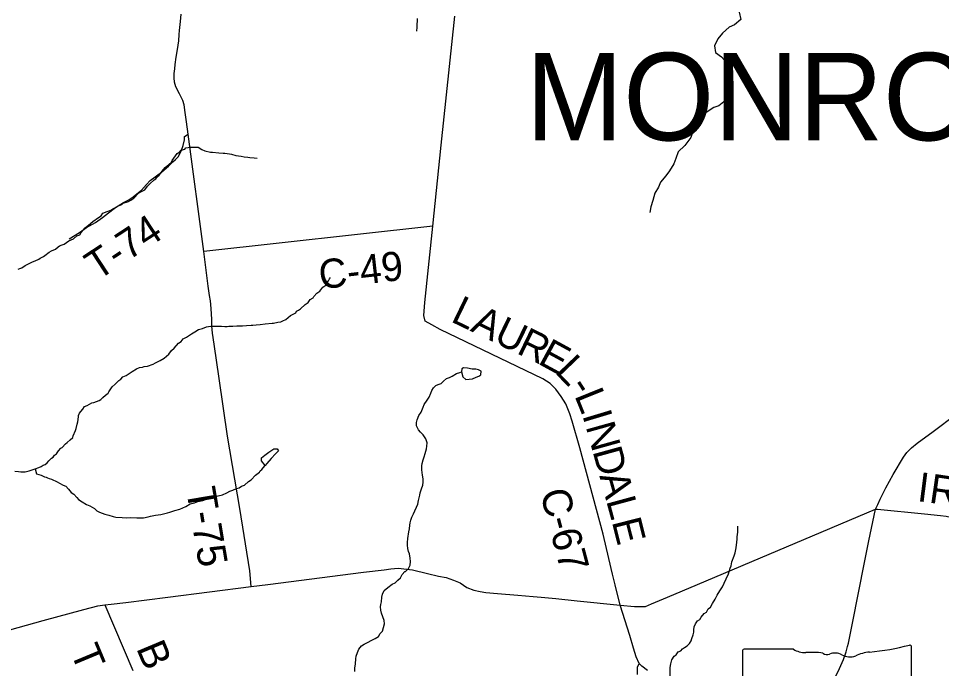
# Model space of a CAD drawing. Extents: x 1310247 to 1664935, y 235267 to 584339.
# Drawn here: x 1479648 to 1489144, y 339464 to 346148 of the extents above; entities that cross this region are included whole.
import ezdxf

# ---------------------------------------------------------------- set-up
doc = ezdxf.new("R2010")
doc.units = 0
for name, color, linetype in [('GM_X_County_Road', 7, 'Continuous'), ('GM_X_County_Road_Text', 7, 'Continuous'), ('GM_X_Minor_Lake', 7, 'Continuous'), ('GM_X_Minor_River', 7, 'Continuous'), ('GM_X_State_Route', 7, 'Continuous'), ('GM_X_State_Shield', 7, 'Continuous'), ('GM_X_Township_Road', 7, 'Continuous'), ('GM_X_Township_Road_Text', 7, 'Continuous'), ('GM_X_Township_Text', 7, 'Continuous')]:
    doc.layers.add(name, color=color, linetype=linetype)

msp = doc.modelspace()

# ---------------------------------------------------------------- linework, layer by layer
at = {"layer": 'GM_X_County_Road'}
for points in [[(1483910.9, 344013.4), (1481554.1, 343750.3), (1481392.2, 344958.2), (1481376.1, 345085.4), (1481363.5, 345182.6), (1481351, 345260.1), (1481339.1, 345303.5), (1481304.1, 345371.9), (1481267.8, 345446.7), (1481253.1, 345492.2), (1481248.9, 345536.9), (1481250.3, 345581.6), (1481255.2, 345631.9), (1481259.4, 345675.3), (1481269.1, 345749.6), (1481283.9, 345827.6), (1481299.2, 345919.8), (1481301.3, 345982.1), (1481304.4, 346025), (1481313.8, 346118), (1481323.3, 346193.6)], [(1485838.9, 340114.6), (1485787.6, 340324.6), (1485758.6, 340434), (1485720.3, 340595), (1485663.6, 340845.5), (1485422.3, 341734.4), (1485343.2, 342008.8), (1485319.4, 342083.9), (1485279.8, 342185.5), (1485231.1, 342260.7), (1485175.6, 342335.8), (1485118.9, 342393.9), (1485043.8, 342442.7), (1483984.7, 342950.4), (1483899, 342997.9), (1483830.4, 343034.8), (1483817.2, 343095.5), (1483829.1, 343226.1), (1483910.9, 344013.4), (1483995.3, 344844.3), (1484137.7, 346172.4)], [(1485838.9, 340114.6), (1485986.3, 340102), (1486099.6, 340102.5), (1486159.7, 340128.6), (1486323.9, 340196.6), (1486632.4, 340328.5), (1488466.3, 341100.7)], [(1478868.9, 339668.5), (1479900.7, 339957.4), (1480321, 340071.3), (1480464, 340107.8), (1480535.6, 340119.4), (1480599.8, 340125.3), (1480753, 340142.8), (1481183.6, 340196.8), (1482043.4, 340306.8), (1482214.8, 340326.6), (1483197.4, 340453.8), (1483408.4, 340478.9), (1483479.6, 340488.1), (1483554.8, 340496), (1483701.2, 340478.9), (1483854.2, 340440.6), (1483967.6, 340412.9), (1484048, 340401.1), (1484121.9, 340373.4), (1484190.5, 340343.1), (1484260.4, 340298.2), (1484331.6, 340269.2), (1484397.5, 340256), (1484456.9, 340245.4), (1484574.3, 340233.6), (1484785.3, 340216.4), (1484942.2, 340205.9), (1485026.6, 340198), (1485175.6, 340182.1), (1485395.9, 340161), (1485838.9, 340114.6)], [(1486118.2, 339445), (1486062.6, 339488.1), (1486031.9, 339516.3), (1486003.7, 339584.4), (1485974.7, 339674), (1485936.5, 339803.4), (1485838.9, 340114.6)]]:
    msp.add_lwpolyline(points, dxfattribs=at)
at = {"layer": 'GM_X_Minor_Lake'}
for points in [[(1484209.6, 342544.6), (1484207.2, 342515.1)], [(1484380.7, 342534.2), (1484354.7, 342540.7), (1484314.6, 342543.3), (1484266.7, 342552.1), (1484224.6, 342554.8), (1484209.6, 342544.6)], [(1484207.2, 342515.1), (1484219.2, 342464.6), (1484250.8, 342436), (1484282.9, 342437.5), (1484317.1, 342443), (1484355.5, 342458.4), (1484383.7, 342470), (1484406, 342483.7), (1484406.6, 342521.8), (1484380.7, 342534.2)], [(1482185.3, 341551.2), (1482148, 341600.1), (1482148.5, 341630.2), (1482183, 341657.6), (1482223.6, 341689), (1482274.3, 341722.2), (1482310.4, 341723.6), (1482322.1, 341703.3), (1482291.5, 341671.8), (1482246.5, 341622.4), (1482202.8, 341573.2)], [(1482202.8, 341573.2), (1482185.3, 341551.2)]]:
    msp.add_lwpolyline(points, dxfattribs=at)
at = {"layer": 'GM_X_Minor_River'}
for points in [[(1487063.7, 346214.2), (1487080.5, 346137.7), (1487013.4, 346082.7), (1486960.9, 346059.6), (1486891.7, 345998.6), (1486842.5, 345939.3), (1486807.2, 345865.7), (1486820.1, 345797.3), (1486879.4, 345752.1), (1486940.4, 345686.9), (1486951.5, 345634.5), (1486954, 345546.3), (1486982.9, 345479.6), (1486989.6, 345401.2), (1486962.5, 345341.5), (1486905.5, 345290.4), (1486852.7, 345251.2), (1486800.3, 345232.1), (1486723.3, 345181.3), (1486648, 345116.5), (1486619, 345062.8), (1486587.7, 344993.2), (1486566.5, 344923.4), (1486503, 344842.3), (1486435.7, 344775.3), (1486410.5, 344709.5), (1486389.5, 344653.7)], [(1483750.5, 346148.5), (1483749.9, 346116.4), (1483747.5, 346094.3), (1483746.8, 346058.2), (1483744.1, 346018.1)], [(1480432.9, 344074.8), (1480449.3, 344088.5), (1480500.1, 344119.8), (1480514.7, 344147.6), (1480561.2, 344162.9), (1480597.6, 344176.3), (1480617.9, 344190), (1480676.8, 344221.1), (1480711.2, 344236.6), (1480725.5, 344248.4), (1480778.1, 344265.5), (1480804.5, 344279.1), (1480833, 344300.7), (1480882.1, 344350.1), (1480906.5, 344365.7), (1480947.1, 344387.1), (1480973.9, 344424.8), (1481000.4, 344446.4), (1481043.4, 344487.8), (1481059.7, 344497.6), (1481070.1, 344517.5), (1481096.6, 344537.1), (1481139.8, 344594.5), (1481158.3, 344616.3), (1481193, 344645.8), (1481221.6, 344671.4), (1481227.9, 344687.4), (1481263, 344737), (1481281.5, 344758.7), (1481308, 344778.3), (1481322.3, 344794.1), (1481360.7, 344805.5), (1481371, 344819.4), (1481419.3, 344824.6), (1481477.6, 344825.6), (1481497.7, 344825.2), (1481535.5, 344800.5), (1481563.4, 344788), (1481623.4, 344774.9), (1481643.5, 344772.5), (1481707.7, 344767.4), (1481753.9, 344764.6), (1481772, 344764.3), (1481818, 344755.5), (1481838.1, 344751.1), (1481884.1, 344740.3), (1481940.2, 344731.3), (1481970.3, 344726.8), (1482006.4, 344722.1), (1482026.4, 344719.8), (1482072.6, 344715), (1482102.7, 344712.4)], [(1486389.5, 344653.7), (1486346.2, 344582.3), (1486307.2, 344528.8), (1486254, 344465.6), (1486231, 344411.9), (1486195.9, 344352.3), (1486172.5, 344276.5), (1486153.4, 344210.7), (1486144.3, 344152.7)], [(1479646, 343570.4), (1479662.1, 343576.2), (1479682.4, 343583.8), (1479717, 343607.3), (1479737.3, 343619), (1479792, 343644.2), (1479820.4, 343655.7), (1479856.8, 343673.2), (1479871.1, 343683), (1479903.6, 343700.5), (1479919.9, 343712.2), (1479962.6, 343743.6), (1479989, 343759.2), (1480027.6, 343776.6), (1480056.1, 343800.2), (1480070.4, 343810), (1480096.7, 343819.6), (1480118.9, 343827.2), (1480165.8, 343862.6), (1480212.4, 343881.8), (1480247.1, 343913.4), (1480277.5, 343924.9), (1480292, 343948.7), (1480335, 343996.2), (1480388.1, 344041.4), (1480416.7, 344065), (1480432.9, 344074.8)], [(1480571.8, 342296), (1480576.1, 342310), (1480611.1, 342359.6), (1480643.8, 342387.1), (1480680.7, 342426.6), (1480701, 342438.3), (1480721.5, 342462.1), (1480756, 342477.5), (1480817, 342518.7), (1480861.7, 342544), (1480892.1, 342559.5), (1480922.3, 342563), (1480940.5, 342568.7), (1480976.8, 342574.1), (1481033.4, 342593.2), (1481057.8, 342606.9), (1481104.5, 342632.1), (1481145.1, 342653.5), (1481194.1, 342694.8), (1481222.9, 342734.5), (1481249.5, 342758.1), (1481294.6, 342809.6), (1481323.1, 342827.1), (1481341.6, 342852.9), (1481376.2, 342872.4), (1481427, 342905.7), (1481463.6, 342927.1), (1481500.2, 342950.6), (1481540.6, 342959.9), (1481583.1, 342977.2), (1481601.2, 342979), (1481627.4, 342982.5), (1481667.6, 342985.8), (1481738, 342984.6), (1481772.1, 342982), (1481794.2, 342981.6), (1481812.3, 342983.3), (1481826.4, 342983.1), (1481852.5, 342984.6), (1481894.8, 342985.9), (1481951.1, 342989), (1481995.3, 342990.2), (1482041.6, 342993.4), (1482059.7, 342995.1), (1482094, 342998.5), (1482134.2, 342999.8), (1482184.6, 343007), (1482257, 343013.8), (1482271.2, 343015.5), (1482317.5, 343024.8), (1482345.7, 343028.3), (1482366.1, 343040), (1482398.5, 343053.5), (1482447.4, 343092.8), (1482500.2, 343120), (1482506.5, 343137.9), (1482528.8, 343147.6), (1482549.1, 343161.3), (1482598.2, 343208.6), (1482626.7, 343226.2), (1482649.4, 343257.9), (1482679.9, 343275.5), (1482686.1, 343289.4), (1482718.9, 343325), (1482747.4, 343342.6), (1482780.3, 343384.2), (1482808.8, 343405.8), (1482813.1, 343421.8), (1482837.8, 343451.5), (1482848.2, 343469.3), (1482858.5, 343485.2)], [(1483628.3, 340461.6), (1483658.8, 340493.2), (1483677.4, 340525), (1483682, 340565), (1483678.6, 340599.1), (1483671.3, 340641.4), (1483661.7, 340667.6), (1483654.2, 340697.8), (1483650.8, 340732), (1483649.3, 340760.1), (1483652, 340800.1), (1483663.1, 340870.1), (1483669.6, 340900.1), (1483674.3, 340936.1), (1483678.7, 340962.1), (1483685.1, 340988.1), (1483693.7, 341020), (1483712.3, 341055.8), (1483724.8, 341083.7), (1483743.4, 341123.5), (1483756, 341155.3), (1483764.6, 341191.3), (1483771.1, 341219.2), (1483775.5, 341245.2), (1483782, 341271.2), (1483792.7, 341313.1), (1483807.3, 341349), (1483809.8, 341379), (1483810.4, 341413.1), (1483805, 341451.3), (1483801.5, 341479.4), (1483797.9, 341505.5), (1483796.6, 341547.6), (1483801, 341573.6), (1483811.7, 341609.5), (1483820.2, 341639.5), (1483832.8, 341675.4), (1483845.6, 341721.3), (1483848, 341749.3), (1483852.6, 341785.3), (1483837.3, 341825.7), (1483810, 341866.2), (1483784.4, 341892.7), (1483762.8, 341919.2), (1483743.5, 341959.6), (1483744, 341993.7), (1483750.5, 342019.6), (1483767.3, 342065.5), (1483789.8, 342099.2), (1483810.7, 342151), (1483823.2, 342178.8), (1483854, 342224.4), (1483874.5, 342254.1), (1483889.2, 342294), (1483901.7, 342323.8), (1483918.2, 342349.6), (1483940.6, 342375.3), (1483966.8, 342382.9), (1483995, 342394.4), (1484021.4, 342420), (1484049.9, 342445.6), (1484082, 342455.1), (1484110.3, 342470.6), (1484152.8, 342496), (1484187, 342507.4), (1484207.2, 342515.1)], [(1479610.6, 341493.3), (1479648.7, 341488.6), (1479672.8, 341486.2), (1479717, 341485.4), (1479759.3, 341494.8), (1479820.1, 341517.8), (1479856.4, 341529.2), (1479880.8, 341540.8), (1479901.1, 341554.6), (1479921.4, 341562.2), (1479941.7, 341578), (1479960.2, 341599.7), (1479988.8, 341625.3), (1480005.1, 341637.1), (1480019.6, 341656.9), (1480037.9, 341670.7), (1480058.6, 341702.5), (1480083.2, 341730.1), (1480097.4, 341737.9), (1480132.2, 341773.5), (1480148.5, 341787.2), (1480179.2, 341814.8), (1480205.8, 341838.5), (1480210.1, 341856.5), (1480235.2, 341910.3), (1480241.6, 341932.2), (1480250.5, 341976.3), (1480256.9, 342000.2), (1480263.9, 342050.3), (1480266.2, 342066.4), (1480274.6, 342090.3), (1480289, 342108.1), (1480309.5, 342131.9), (1480328.1, 342157.6), (1480354.4, 342169.2), (1480401.1, 342194.5), (1480423.3, 342198.2), (1480478, 342219.3), (1480494.2, 342229.1), (1480514.7, 342250.8), (1480543.3, 342274.4), (1480571.8, 342296)], [(1479820.1, 341517.8), (1479834.7, 341465.7), (1479882.6, 341450.8), (1479916.5, 341436.2), (1479932.5, 341431.9), (1479946.5, 341423.6), (1479964.5, 341419.3), (1479986.4, 341410.9), (1480046.2, 341381.7), (1480070.1, 341369.2), (1480107.9, 341350.5), (1480135.8, 341338), (1480161.4, 341307.4), (1480191, 341274.8), (1480216.8, 341256.2), (1480248.3, 341223.6), (1480266.1, 341203.2), (1480301.8, 341176.5), (1480347.5, 341149.5), (1480383.4, 341134.9), (1480429.1, 341108), (1480452.9, 341085.5), (1480482.8, 341072.9), (1480536.7, 341051.9), (1480576.7, 341041.1), (1480620.6, 341026.3), (1480650.7, 341019.8), (1480712.9, 341016.7), (1480757.1, 341013.9), (1480799.3, 341017.2), (1480865.6, 341014), (1480907.8, 341013.3), (1480934, 341014.8), (1480982.4, 341024), (1481006.6, 341031.7), (1481059, 341040.8), (1481113.4, 341045.9), (1481180.1, 341064.8), (1481204.3, 341072.4), (1481254.9, 341089.6), (1481307.4, 341102.8), (1481370.2, 341129.8), (1481412.9, 341157.2), (1481457.3, 341166.4), (1481493.7, 341181.9), (1481546.1, 341191), (1481621, 341217.8), (1481651.3, 341227.3), (1481701.8, 341240.5), (1481746.2, 341249.8), (1481792.8, 341269.1), (1481821.2, 341286.6), (1481851.5, 341296.2), (1481892.1, 341315.5), (1481918.4, 341323.1), (1481940.7, 341338.8), (1481973.1, 341350.3), (1482016, 341387.7), (1482040.4, 341403.3), (1482085.5, 341452.8), (1482128.3, 341482.2), (1482134.6, 341498.1), (1482150.9, 341509.9), (1482183.7, 341549.5), (1482185.3, 341551.2)], [(1486351.3, 339388), (1486352.9, 339474.4), (1486357.6, 339512.5), (1486368.4, 339554.5), (1486393.1, 339590.2), (1486413.5, 339605.9), (1486434.1, 339633.7), (1486460.5, 339645.3), (1486478.9, 339667.1), (1486501.3, 339678.7), (1486525.7, 339696.4), (1486550.3, 339722.1), (1486566.9, 339749.9), (1486575.3, 339773.9), (1486588.1, 339809.8), (1486594.6, 339835.8), (1486597, 339859.9), (1486599.6, 339894), (1486612.2, 339921.9), (1486634.9, 339953.6), (1486657.2, 339967.3), (1486671.7, 339991.2), (1486702.6, 340028.8), (1486725, 340044.5), (1486743.7, 340078.3), (1486768.1, 340096), (1486786.8, 340131.8), (1486815.8, 340175.5), (1486836.6, 340217.3), (1486863.6, 340263), (1486890.4, 340304.7), (1486909.2, 340342.6), (1486930.1, 340384.4), (1486951.2, 340438.3), (1486970.3, 340494.2), (1486978.7, 340518.1), (1486987.5, 340560.2), (1487010.8, 340624), (1487019.4, 340654), (1487032.4, 340706), (1487039.5, 340764.1), (1487042, 340794.2), (1487042.4, 340816.3), (1487047.3, 340866.5), (1487050, 340902.6), (1487048.5, 340928.7)], [(1483106.6, 339431.7), (1483109.2, 339467.8), (1483113.9, 339511.8), (1483118.8, 339563.9), (1483123.3, 339591.9), (1483135.9, 339629.8), (1483150.5, 339661.6), (1483177.1, 339697.2), (1483203.4, 339712.8), (1483237.7, 339730.3), (1483282.2, 339755.6), (1483318.5, 339773), (1483350.8, 339792.5), (1483369.4, 339822.3), (1483391.8, 339848), (1483402.4, 339885.9), (1483415.1, 339923.8), (1483411.7, 339958), (1483396.3, 339994.3), (1483380.9, 340032.7), (1483375.4, 340062.9), (1483372, 340097), (1483374.4, 340123.1), (1483380.9, 340151), (1483387.7, 340199), (1483394.1, 340227), (1483410.8, 340264.8), (1483447.4, 340298.3), (1483493.9, 340329.6), (1483524.2, 340343.1), (1483550.7, 340372.7), (1483577.1, 340396.3), (1483593.7, 340430.1), (1483624.2, 340459.7), (1483628.3, 340461.6)]]:
    msp.add_lwpolyline(points, dxfattribs=at)
at = {"layer": 'GM_X_State_Route'}
for points in [[(1488177.2, 339688.6), (1488186.9, 339723.6), (1488224.5, 339912.8), (1488292.9, 340258.1), (1488349.4, 340536.5), (1488395.4, 340775.3), (1488466.3, 341100.7), (1488487.6, 341150.8), (1488512.9, 341206.8), (1488571.3, 341320.2), (1488648.3, 341460.1), (1488753.1, 341635.8), (1488788.4, 341685), (1488833.8, 341734), (1488895.2, 341782.5), (1489056.5, 341902.5), (1489293.6, 342080.6)], [(1487200.2, 337650), (1487200.2, 337650), (1487281.4, 337795.6), (1487357, 337952.1), (1487458.2, 338164.2), (1487508.2, 338262.2), (1487555.3, 338354.9), (1487648.9, 338547.6), (1487759.9, 338776.9), (1487861.4, 338989), (1487974.9, 339228.9), (1488079.4, 339432.8), (1488135.4, 339557.2), (1488162.1, 339634.4), (1488177.2, 339688.6)]]:
    msp.add_lwpolyline(points, dxfattribs=at)
at = {"layer": 'GM_X_State_Shield'}
for p, q in [((1487095.1, 339643.2), (1487095.1, 338586.5)), ((1487621.8, 339661.3), (1487112.2, 339661.3)), ((1488835.3, 339134.8), (1488835.3, 339687.5))]:
    msp.add_line(p, q, dxfattribs=at)
for centre, major_axis, start_param, end_param in [((1488215.4, 341101.9), (1845.5, 0), 4.814394, 5.042369), ((1488816, 339689.8), (19.4, 0), 6.141152, 7.989035), ((1487115, 339645.4), (20.2, 0), 1.712693, 3.28349), ((1487743.2, 339784), (195.5, 0), 4.042523, 4.731795), ((1487808, 339068.1), (702, 0), 1.404758, 1.657858), ((1487967.4, 339650.9), (56.4, 0), 3.836095, 5.185415), ((1488050.2, 339528.8), (117.3, 0), 0.950623, 2.079405), ((1488201.6, 339696.3), (141.1, 0), 4.081561, 5.145723), ((1488450.8, 339338.6), (371.3, 0), 1.699011, 2.107814)]:
    msp.add_ellipse(centre, major_axis=major_axis, ratio=0.8, start_param=start_param, end_param=end_param, dxfattribs=at)
at = {"layer": 'GM_X_Township_Road'}
for points in [[(1480169.2, 343882), (1480274.7, 343946.3), (1480348.8, 343998.7), (1480439, 344051.8), (1480510.9, 344102.8), (1480572.4, 344149.7), (1480645.8, 344205.6), (1480729.7, 344257.3), (1480784.2, 344283.1), (1480828.2, 344312.5), (1480866, 344343.2), (1480912.8, 344383.1), (1480965.2, 344441.1), (1481001.5, 344483), (1481120.3, 344569), (1481192.3, 344628.4), (1481236.3, 344672.4), (1481263.6, 344696.8), (1481290.1, 344726.9), (1481322.3, 344782.8), (1481340.5, 344842.9), (1481354.5, 344901.6), (1481357.2, 344935.9), (1481392.2, 344958.2)], [(1482043.4, 340306.8), (1482028.9, 340469), (1481924.7, 341109.9), (1481798.7, 341853.8), (1481711.7, 342447.3), (1481660.3, 342798.1), (1481643.8, 342913.5), (1481638.5, 342986.7), (1481637.8, 343052.6), (1481631.9, 343166), (1481624, 343245.8), (1481614.1, 343300.6), (1481600.9, 343395.5), (1481554.1, 343750.3)], [(1488466.3, 341100.7), (1488484.6, 341101.7), (1488968.6, 341054.2), (1489132.1, 341036.3), (1489191.5, 341030.4), (1489236.1, 341018.5), (1489280.7, 340999.7), (1489316.3, 340972.9), (1489358, 340940.2), (1489400.6, 340903.6), (1489443.2, 340864.9), (1490072.3, 340369.6), (1490138.7, 340315.1), (1490191.2, 340255.6), (1490240.7, 340206.1), (1490277.4, 340157.6), (1490524.1, 339873.2), (1490838.7, 339501.1)], [(1480535.6, 340119.4), (1480823.1, 339443.7)], [(1486017, 339401.9), (1486017, 339476.5), (1486031.9, 339516.3)]]:
    msp.add_lwpolyline(points, dxfattribs=at)

# ---------------------------------------------------------------- texts
at = {"layer": 'GM_X_County_Road_Text'}
for s, rotation, p in [('C-49', 6.52986, (1482754.7, 343362.9)), ('L', 334.238, (1484084.4, 343036.8)), ('A', 334.2365, (1484286.5, 342939.2)), ('U', 334.23762, (1484524.3, 342824.5)), ('R', 334.16456, (1484761.9, 342709.8)), ('E', 331.47197, (1484980.4, 342604.1)), ('L', 313.74838, (1485158.1, 342511.8)), ('L', 291.93432, (1485364.9, 342272)), ('-', 303.43029, (1485304.4, 342360.8)), ('I', 286.77963, (1485446.3, 342070.6)), ('N', 285.57063, (1485481.5, 341954.3)), ('D', 285.40449, (1485552.3, 341700.2)), ('A', 285.40469, (1485622.4, 341445.7)), ('C-67', 284.7605, (1485012, 341274.3)), ('L', 285.2119, (1485692.4, 341191.4)), ('E', 284.122, (1485750.9, 340976.3))]:
    msp.add_text(s, height=300, rotation=rotation, dxfattribs=at).set_placement(p)
at = {"layer": 'GM_X_Township_Road_Text'}
for s, rotation, p in [('T-74', 33.20179, (1480461.2, 343447.8)), ('I', 352.79946, (1488886.3, 341186.4)), ('R', 351.71452, (1489007, 341171.2)), ('T-75', 279.57812, (1481372.2, 341304.3)), ('T', 292.61955, (1480177.4, 339637.2)), ('B', 292.69943, (1480856.1, 339673.8))]:
    msp.add_text(s, height=300, rotation=rotation, dxfattribs=at).set_placement(p)
at = {"layer": 'GM_X_Township_Text'}
msp.add_text('MONROE', height=900, rotation=0.00001, dxfattribs=at).set_placement((1484867, 344894.8))

doc.saveas('drawing.dxf')
